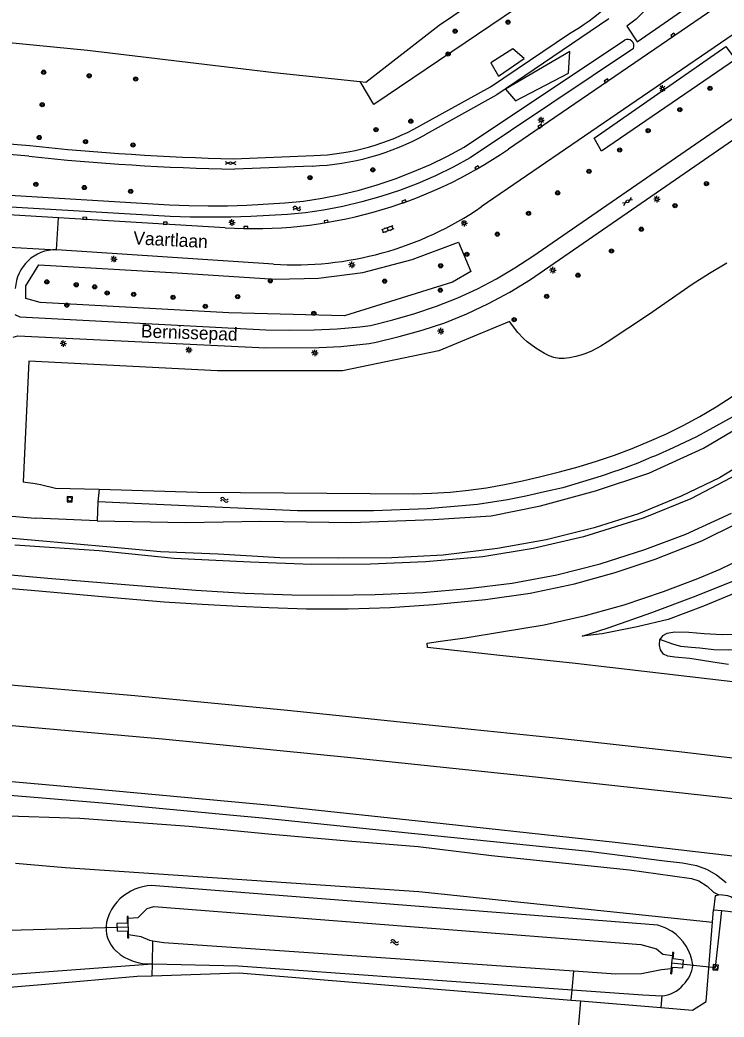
# Model space of a CAD drawing. Extents: x 131000 to 133013, y 393000 to 396501.
# Drawn here: x 131109 to 131244.3, y 394535.6 to 394727.3 of the extents above; entities that cross this region are included whole.
import ezdxf

# ---------------------------------------------------------------- set-up
doc = ezdxf.new("R2010")
doc.units = 0
for name, color, linetype in [('gg-afsc-erfafscheiding', 7, 'Continuous'), ('gg-afsc-hekwerk', 7, 'Continuous'), ('gg-anno-openbare ruimte label', 7, 'Continuous'), ('gg-knt-BGT kruinlijn', 7, 'Continuous'), ('gg-knt-bovenkant onderkant talud', 7, 'Continuous'), ('gg-knt-verharding', 7, 'Continuous'), ('gg-kntw-bovenkant insteek waterloop', 7, 'Continuous'), ('gg-kntw-waterlijn', 7, 'Continuous'), ('gg-kwrk-duiker nz buis', 7, 'Continuous'), ('gg-kwrk-uitstroombak niveau min 01', 7, 'Continuous'), ('gt-grn-groengrens', 7, 'Continuous'), ('gt-grn-weggrens', 7, 'Continuous'), ('gt-symb-boom', 7, 'Continuous'), ('gt-symb-gesloten verharding', 7, 'Continuous'), ('gt-symb-klinker verharding', 7, 'Continuous'), ('gt-symb-kolk', 7, 'Continuous'), ('gt-symb-lichtmast', 7, 'Continuous'), ('gt-symb-rioolschacht', 7, 'Continuous'), ('gt-symb-watersymbool', 7, 'Continuous'), ('gx-grn-maaiveld', 7, 'Continuous')]:
    doc.layers.add(name, color=color, linetype=linetype)

# ---------------------------------------------------------------- blocks, each defined once
blk = doc.blocks.new('gt0-KOLK')
at = {"layer": 'gt-symb-kolk'}
blk.add_lwpolyline([(0, 0), (0.37, 0), (0.37, 0.4), (-0.38, 0.4), (-0.38, 0), (0, 0)], dxfattribs=at)
blk = doc.blocks.new('gt0-BOOM')
at = {"layer": 'gt-symb-boom'}
for radius in [0.4, 0.2]:
    blk.add_circle((0, 0), radius, dxfattribs=at)
blk = doc.blocks.new('gt0-LMAST')
at = {"layer": 'gt-symb-lichtmast'}
for p, q in [((-0.18, 0.17), (-0.45, 0.44)), ((-0.01, 0.25), (-0.01, 0.62)), ((0.17, 0.17), (0.44, 0.44)), ((-0.26, 0), (-0.63, 0)), ((-0.18, -0.18), (-0.45, -0.45)), ((-0.01, -0.25), (-0.01, -0.63)), ((0.44, -0.45), (0.17, -0.18)), ((0.24, 0), (0.62, 0))]:
    blk.add_line(p, q, dxfattribs=at)
blk.add_circle((-0.01, 0), 0.25, dxfattribs=at)
blk = doc.blocks.new('gt0-GESVH1')
at = {"layer": 'gt-symb-gesloten verharding'}
for p, q in [((-0.99, -0.26), (0.01, 0.24)), ((0.01, -0.26), (-0.99, 0.24)), ((0.01, 0.24), (1.01, -0.26)), ((1.01, 0.24), (0.01, -0.26))]:
    blk.add_line(p, q, dxfattribs=at)
blk = doc.blocks.new('gt0-WA')
at = {"layer": 'gt-symb-watersymbool'}
for centre, start, end in [((-0.32, 0.02), 28.0725, 151.9275), ((0.43, 0.42), 208.0725, 331.9275), ((-0.32, -0.43), 28.0725, 151.9275), ((0.43, -0.03), 208.0725, 331.9275)]:
    blk.add_arc(centre, 0.425, start, end, dxfattribs=at)
blk = doc.blocks.new('gt0-KL1')
at = {"layer": 'gt-symb-klinker verharding'}
for p, q in [((-1.15, 0.3), (1.15, 0.3)), ((-1, -0.3), (-1, 0.3)), ((-0.5, 0.3), (-0.5, 0.45)), ((0, -0.3), (0, 0.3)), ((0.5, 0.3), (0.5, 0.45)), ((1, -0.3), (1, 0.3)), ((-1.15, -0.3), (1.15, -0.3)), ((-0.5, -0.45), (-0.5, -0.3)), ((0.5, -0.45), (0.5, -0.3))]:
    blk.add_line(p, q, dxfattribs=at)
blk = doc.blocks.new('gt0-RS')
at = {"layer": 'gt-symb-rioolschacht'}
blk.add_lwpolyline([(-0.5, -0.5), (0.5, -0.5), (0.5, 0.5), (-0.5, 0.5)], close=True, dxfattribs=at)
blk.add_circle((0, 0), 0.375, dxfattribs=at)

msp = doc.modelspace()

# ---------------------------------------------------------------- linework, layer by layer
at = {"layer": 'gg-afsc-erfafscheiding'}
for points in [[(131174.35, 394715.42), (131175.44, 394715.3), (131189.57, 394726.26)], [(131087.21, 394724.84), (131121.95, 394721.46), (131157.86, 394717.15), (131174.35, 394715.42)]]:
    msp.add_lwpolyline(points, dxfattribs=at)
at = {"layer": 'gg-afsc-hekwerk'}
for p, q in [((131189.57, 394726.26), (131206.76, 394737.89)), ((131134.36, 394543.54), (131151.12, 394544.11)), ((131151.12, 394544.11), (131214.96, 394538.86)), ((131214.96, 394538.86), (131216.73, 394538.71)), ((131216.73, 394538.71), (131215.96, 394529.38))]:
    msp.add_line(p, q, dxfattribs=at)
msp.add_lwpolyline([(131100.72, 394540.82), (131113.87, 394541.93), (131131.53, 394543.45), (131134.36, 394543.54)], dxfattribs=at)
at = {"layer": 'gg-knt-BGT kruinlijn'}
for p, q in [((131250.66, 394643.67), (131243.45, 394639.28)), ((131243.45, 394639.28), (131236.08, 394635.74)), ((131248.19, 394640.57), (131237.96, 394635.24)), ((131236.08, 394635.74), (131227.9, 394632.35)), ((131237.96, 394635.24), (131228.8, 394631.51)), ((131228.8, 394631.51), (131217.32, 394627.92)), ((131227.9, 394632.35), (131219.35, 394629.65)), ((131219.35, 394629.65), (131210.13, 394627.32)), ((131126.41, 394625.95), (131104.42, 394627.86)), ((131217.32, 394627.92), (131207.66, 394625.68)), ((131124.23, 394625.21), (131108.01, 394626.3)), ((131135.97, 394625.05), (131126.41, 394625.95)), ((131200.8, 394625.68), (131190.33, 394624.42)), ((131207.66, 394625.68), (131197.96, 394624.05)), ((131210.13, 394627.32), (131200.8, 394625.68)), ((131138.59, 394623.78), (131124.23, 394625.21)), ((131147.08, 394624.56), (131135.97, 394625.05)), ((131153.28, 394623.04), (131138.59, 394623.78)), ((131158.94, 394623.87), (131147.08, 394624.56)), ((131170.18, 394623.8), (131158.94, 394623.87)), ((131180.49, 394623.89), (131170.18, 394623.8)), ((131190.33, 394624.42), (131180.49, 394623.89)), ((131197.96, 394624.05), (131187.02, 394623.08)), ((131165.04, 394622.6), (131153.28, 394623.04)), ((131176.36, 394622.67), (131165.04, 394622.6)), ((131187.02, 394623.08), (131176.36, 394622.67)), ((131238.46, 394616.36), (131246.66, 394619.62)), ((131230.45, 394613.35), (131238.46, 394616.36)), ((131222.05, 394610.41), (131230.45, 394613.35)), ((131217.06, 394608.85), (131222.05, 394610.41)), ((131091.79, 394579.55), (131125.6, 394576.72)), ((131125.6, 394576.72), (131149.94, 394574.42)), ((131149.94, 394574.42), (131155.61, 394573.89)), ((131155.61, 394573.89), (131181.09, 394571.27)), ((131181.09, 394571.27), (131218.29, 394567.47)), ((131218.29, 394567.47), (131232.87, 394565.64)), ((131232.87, 394565.64), (131236.32, 394565.24)), ((131236.32, 394565.24), (131239.06, 394564.75)), ((131239.06, 394564.75), (131240.93, 394564.04)), ((131240.93, 394564.04), (131242.89, 394562.97)), ((131242.89, 394562.97), (131244.74, 394561.5))]:
    msp.add_line(p, q, dxfattribs=at)
at = {"layer": 'gg-knt-bovenkant onderkant talud'}
msp.add_line((131105.91, 394631.99), (131111.89, 394631.49), dxfattribs=at)
at = {"layer": 'gg-knt-verharding'}
for p, q in [((131150.05, 394700.59), (131165.44, 394701.19)), ((131165.13, 394699.18), (131150.27, 394698.6)), ((131116.41, 394689.24), (131074.06, 394691.8)), ((131148.4, 394687.3), (131116.41, 394689.24)), ((131096.55, 394684.19), (131116, 394683.09)), ((131157.71, 394680.33), (131116, 394683.09))]:
    msp.add_line(p, q, dxfattribs=at)
for points in [[(131107.99, 394670.65), (131108.97, 394670.21), (131156.23, 394667.69), (131160.88, 394667.61), (131165.54, 394667.7), (131169.93, 394667.92), (131174.31, 394668.29), (131176.38, 394668.56), (131180.66, 394669.61), (131184.89, 394670.82), (131189.06, 394672.22), (131193.15, 394673.85), (131196.9, 394675.58), (131200.56, 394677.49), (131204.12, 394679.59), (131207.57, 394681.85), (131331.71, 394767.44)], [(131300.6, 394769.27), (131250.05, 394734.74), (131202.88, 394702.4)], [(131304.05, 394764.12), (131279.73, 394747.51), (131197.66, 394691.31)], [(131107.69, 394666.26), (131108.59, 394666.55), (131156.27, 394664.26), (131166.48, 394664.32), (131170.68, 394664.5), (131176.13, 394665.07), (131177.43, 394665.32), (131181.87, 394666.42), (131186.28, 394667.64), (131190.62, 394669.07), (131194.87, 394670.76), (131199.07, 394672.74), (131203.17, 394674.94), (131207.14, 394677.37), (131321.33, 394756.18)], [(131222.16, 394727.45), (131200.65, 394712.84), (131187.05, 394705.3)], [(131185.87, 394706.89), (131199.46, 394714.41), (131214.6, 394724.68)], [(131042.73, 394707.79), (131047.62, 394707.31), (131085.65, 394705.19), (131110.87, 394703.1)], [(131110.7, 394701.09), (131085.67, 394703.2), (131047.41, 394705.34), (131042.51, 394705.69)]]:
    msp.add_lwpolyline(points, dxfattribs=at)
for centre, radius, start, end in [((131197.88, 394755.38), 34.95, 298.5695, 327.8114), ((131163.66, 394747.01), 45.86, 272.2211, 298.9616), ((131163.21, 394748.34), 49.2, 272.2366, 298.9833), ((131161.11, 395179.7), 479.24, 263.9827, 268.6784), ((131153.66, 394774.19), 87.04, 266.5407, 304.4336), ((131157.76, 395133.7), 435.17, 263.7913, 269.0138), ((131161.76, 394743.74), 63.54, 266.3502, 304.3981), ((131115.91, 394675.26), 7.84, 89.3338, 177.2931)]:
    msp.add_arc(centre, radius, start, end, dxfattribs=at)
at = {"layer": 'gg-kntw-bovenkant insteek waterloop'}
for p, q in [((131124.18, 394637.05), (131123.94, 394634.67)), ((131242.59, 394558.89), (131242.32, 394556.24)), ((131242.32, 394556.24), (131243.92, 394556.06)), ((131243.92, 394556.06), (131246.14, 394555.81)), ((131238.32, 394545.59), (131238.32, 394545.61))]:
    msp.add_line(p, q, dxfattribs=at)
for points in [[(131058.18, 394696.52), (131137.73, 394691.71), (131141.45, 394691.57), (131145.16, 394691.52), (131148.88, 394691.55), (131152.6, 394691.67), (131159.87, 394692.09), (131163.5, 394692.44), (131167.1, 394692.98), (131170.66, 394693.69), (131174.19, 394694.56), (131177.67, 394695.57), (131181.11, 394696.73), (131184.53, 394698.04), (131187.88, 394699.5), (131191.18, 394701.1), (131194.4, 394702.83), (131225.21, 394723.35)], [(131226.9, 394721.8), (131195.53, 394700.76), (131192.24, 394698.98), (131188.87, 394697.33), (131185.43, 394695.84), (131181.93, 394694.5), (131178.35, 394693.31), (131174.72, 394692.28), (131171.05, 394691.4), (131167.35, 394690.69), (131163.88, 394690.18), (131160.38, 394689.87), (131153.38, 394689.5), (131149.49, 394689.37), (131145.6, 394689.33), (131141.71, 394689.37), (131137.82, 394689.5), (131057.85, 394694.19)], [(131124.18, 394637.05), (131143.1, 394636.52), (131184.54, 394636.18), (131188.1, 394636.29), (131191.67, 394636.52), (131195.22, 394636.87), (131198.68, 394637.35), (131202.13, 394637.97), (131205.61, 394638.69), (131209.11, 394639.49), (131212.72, 394640.4), (131216.29, 394641.37), (131219.8, 394642.43), (131223.26, 394643.61), (131226.64, 394644.89), (131229.97, 394646.27), (131233.25, 394647.74), (131236.46, 394649.34), (131239.65, 394651.07), (131242.8, 394652.93), (131245.88, 394654.89)], [(131234.38, 394552.07), (131233.04, 394552.74), (131231.62, 394553.25), (131135.86, 394560.75)], [(131243.34, 394559.08), (131242.73, 394558.94), (131242.59, 394558.89)], [(131246.21, 394558.3), (131245.66, 394558.71), (131245.04, 394558.94), (131244.03, 394559.07), (131243.34, 394559.08)], [(131134.43, 394545.87), (131150.94, 394545.43), (131215.12, 394540.85)], [(131215.12, 394540.85), (131228.72, 394539.88), (131232.36, 394539.67)]]:
    msp.add_lwpolyline(points, dxfattribs=at)
for centre, radius, start, end in [((131225.81, 394722.32), 1.2, 334.3372, 120.2497), ((131134.47, 394552.15), 8.72, 80.7715, 123.9296), ((131134.21, 394551.87), 8.82, 121.5196, 166.9491), ((131131.53, 394552.72), 6.02, 169.1046, 227.9124), ((131229.06, 394544.39), 9.34, 7.5639, 55.3254), ((131133.78, 394555.25), 9.4, 228.0878, 273.9594), ((131232.26, 394546.19), 6.09, 313.8298, 354.3516), ((131231.91, 394545.61), 5.95, 274.3215, 320.1352)]:
    msp.add_arc(centre, radius, start, end, dxfattribs=at)
at = {"layer": 'gg-kntw-waterlijn'}
for points in [[(131129.8, 394554.61), (131131.67, 394554.77), (131133.42, 394556.49), (131134.74, 394556.84), (131228.36, 394549.53), (131231.32, 394548.7), (131232.56, 394547.72), (131234.4, 394547.45)], [(131134.54, 394550.22), (131133.92, 394550.33), (131132.3, 394551.04), (131129.87, 394551.43)], [(131215.42, 394544.43), (131136.6, 394549.87), (131134.54, 394550.22)], [(131234.14, 394544.9), (131232.28, 394544.69), (131228.44, 394543.91), (131223.52, 394543.88), (131215.42, 394544.43)]]:
    msp.add_lwpolyline(points, dxfattribs=at)
at = {"layer": 'gg-kwrk-duiker nz buis'}
for p, q in [((131243.66, 394553.71), (131243.92, 394556.06)), ((131104.37, 394552.21), (131129.84, 394552.95))]:
    msp.add_line(p, q, dxfattribs=at)
msp.add_lwpolyline([(131234.25, 394546.05), (131242.7, 394545.15), (131243.66, 394553.71)], dxfattribs=at)
at = {"layer": 'gg-kwrk-uitstroombak niveau min 01'}
for p, q in [((131129.87, 394551.43), (131129.8, 394554.61)), ((131234.4, 394547.45), (131234.25, 394546.05)), ((131234.25, 394546.05), (131234.14, 394544.9))]:
    msp.add_line(p, q, dxfattribs=at)
for points in [[(131129.8, 394554.61), (131129.79, 394554.92), (131129.58, 394554.91), (131129.6, 394553.68), (131127.6, 394553.59), (131127.67, 394552.18), (131129.62, 394552.12), (131129.66, 394550.81), (131129.89, 394550.85), (131129.87, 394551.43)], [(131236.46, 394545.81), (131236.52, 394546.54), (131234.56, 394546.77), (131234.65, 394548.04), (131234.45, 394548.04), (131234.4, 394547.45)], [(131234.14, 394544.9), (131234.04, 394543.97), (131234.26, 394543.93), (131234.39, 394545.22), (131236.39, 394545.09), (131236.46, 394545.81)]]:
    msp.add_lwpolyline(points, dxfattribs=at)
at = {"layer": 'gt-grn-groengrens'}
for p, q in [((131242.13, 394553.87), (131242.32, 394556.24)), ((131134.43, 394545.87), (131134.54, 394550.22)), ((131134.36, 394543.54), (131134.43, 394545.87)), ((131215.12, 394540.85), (131215.42, 394544.43)), ((131214.96, 394538.86), (131215.12, 394540.85)), ((131232.36, 394539.67), (131232.17, 394537.44)), ((131216.73, 394538.71), (131232.17, 394537.44))]:
    msp.add_line(p, q, dxfattribs=at)
for points in [[(131301.64, 394775.3), (131299.35, 394779.3), (131288.63, 394771.71), (131277.73, 394767.59), (131271.16, 394765.92), (131261.92, 394761.36), (131254.35, 394756.46), (131245.67, 394749.23), (131241.66, 394744.33), (131237.43, 394738.99), (131232.43, 394732.42), (131227.42, 394727.41), (131225.65, 394726.06), (131227.64, 394723.07), (131254.43, 394741.62), (131273.52, 394755.67), (131300.48, 394774.11)], [(131226.93, 394744.78), (131177.02, 394711.03), (131174.35, 394715.42)], [(131200.94, 394716.43), (131205.89, 394719.82), (131203.72, 394721.74), (131199.49, 394719.05), (131200.94, 394716.43)], [(131219.35, 394704.56), (131244.7, 394722.15), (131246.5, 394719.63), (131220.74, 394702.04), (131219.35, 394704.56)], [(131204.22, 394711.73), (131214.4, 394717.03), (131214.68, 394721.17), (131202.32, 394713.97), (131204.22, 394711.73)], [(131171.36, 394670.38), (131149.11, 394670.99), (131112.84, 394672.96), (131110.13, 394673.7), (131110.13, 394676.16), (131112.58, 394680.2), (131139.22, 394678.65), (131158.06, 394677.41), (131166.35, 394677.62), (131174.88, 394678.7), (131184.39, 394681.25), (131193.28, 394684.54), (131195.65, 394678.91), (131192.14, 394676.89), (131171.36, 394670.38)], [(131244.89, 394680.51), (131241.54, 394678.55), (131238.17, 394676.41), (131229.8, 394670.61), (131221.87, 394665.3), (131220.65, 394664.54), (131218.86, 394663.63), (131217.73, 394663.17), (131216.79, 394662.85), (131215.83, 394662.58), (131214.62, 394662.34), (131213.61, 394662.22), (131212.6, 394662.22), (131211.62, 394662.37), (131210.69, 394662.69), (131209.8, 394663.14), (131208.13, 394664.19), (131206.51, 394665.37), (131205.76, 394666.02), (131204.69, 394667.17), (131203.07, 394669.27), (131189.51, 394663.66), (131170.99, 394659.79), (131146.95, 394659.79), (131110.67, 394661.66), (131109.57, 394638.51), (131111.91, 394638.18), (131112.91, 394638), (131115.83, 394637.28), (131124.18, 394637.05)], [(131108.11, 394565.18), (131117.65, 394564.36), (131185.67, 394559.72), (131242.13, 394553.87)], [(131232.17, 394537.44), (131238.26, 394536.94), (131240.87, 394538.57), (131242.13, 394553.87)], [(131061.69, 394542.16), (131091.96, 394542.72), (131134.43, 394545.87)]]:
    msp.add_lwpolyline(points, dxfattribs=at)
at = {"layer": 'gt-grn-weggrens'}
msp.add_line((131116, 394683.09), (131116.41, 394689.24), dxfattribs=at)
at = {"layer": 'gx-grn-maaiveld'}
msp.add_line((131123.94, 394634.67), (131123.8, 394630.98), dxfattribs=at)
for points in [[(131123.8, 394630.98), (131140.82, 394630.68), (131155.25, 394630.95), (131172.71, 394630.68), (131188.38, 394631.22), (131199.58, 394631.92), (131209.04, 394633.85), (131219.63, 394636.74), (131229.84, 394640.18), (131240.4, 394644.94), (131248.82, 394649.93), (131256.87, 394655.65), (131264.07, 394661.88), (131271.3, 394669.11), (131278.61, 394677.17), (131285.73, 394686.16), (131293.03, 394696.31), (131299.4, 394705.46), (131305.9, 394714.71), (131312.33, 394723.31), (131318.07, 394730.57)], [(131312.13, 394675.62), (131310.97, 394672.05), (131307.67, 394667.02), (131303.72, 394661.43), (131299.76, 394656.63), (131294.94, 394651.91), (131290.39, 394646.68), (131284.79, 394641.41), (131279.65, 394637.03), (131273.78, 394633.03), (131269.04, 394629.42), (131263.81, 394625.93), (131257.47, 394622.34), (131252, 394619.49), (131246.39, 394617.07), (131240.37, 394614.56), (131233.59, 394612.05), (131227.61, 394610.59)], [(131245.89, 394650.94), (131239.05, 394647.16), (131234.53, 394645.03), (131231.16, 394643.51), (131230.4, 394643.2), (131229.79, 394642.95), (131227.74, 394642.1), (131224.28, 394640.79), (131222.88, 394640.31), (131221.3, 394639.77), (131220.72, 394639.58), (131217.12, 394638.49), (131213.32, 394637.36), (131209.8, 394636.58), (131206.25, 394635.76), (131206.22, 394635.76), (131204, 394635.29), (131202.7, 394635.02), (131196.91, 394634.13), (131187.27, 394633.27), (131176.96, 394632.88), (131162.31, 394632.91), (131145.12, 394633.71), (131123.94, 394634.67)], [(131100.66, 394621.18), (131114.32, 394619.95), (131129.23, 394618.73), (131142.81, 394617.65), (131152.22, 394617.11), (131161.24, 394616.79), (131168.95, 394616.71), (131177.29, 394616.82), (131186.44, 394617.22), (131195.1, 394617.97), (131203.58, 394618.98), (131212.19, 394620.62), (131220.5, 394622.72), (131229.13, 394625.46), (131237, 394628.41), (131245.76, 394632.43)], [(131123.8, 394630.98), (131119.33, 394631.19), (131111.89, 394631.49)], [(131095.21, 394619.01), (131112.63, 394617.53), (131126.96, 394616.27), (131136.7, 394615.43), (131144.02, 394614.96), (131150.97, 394614.6), (131156.83, 394614.34), (131164.04, 394614.08), (131172.1, 394614.09), (131180.17, 394614.3), (131188.48, 394614.93), (131198.45, 394615.84), (131207.06, 394617.08), (131215.61, 394618.86), (131223.39, 394621.03), (131231.09, 394623.59), (131240.07, 394627.17), (131246.94, 394630.51)], [(131255.36, 394598.96), (131241.58, 394600.57), (131228.99, 394602.03), (131215.75, 394603.56), (131200.67, 394605.19), (131187.31, 394606.61), (131187.26, 394607.46), (131189.83, 394607.84), (131194.56, 394608.53), (131201.54, 394609.68), (131209.74, 394611.03), (131217.67, 394612.82), (131225.11, 394614.83), (131232.72, 394617.39), (131239.27, 394619.9), (131243.57, 394621.72), (131249.82, 394624.72)], [(131227.61, 394610.59), (131220.93, 394609.3), (131217.06, 394608.85)], [(131322.21, 394599.59), (131309.94, 394601.35), (131299.05, 394602.61), (131288.03, 394603.97), (131278.82, 394605.19), (131274.48, 394605.78), (131271.12, 394606.22), (131268.49, 394606.98), (131266.33, 394607.73), (131263.42, 394608.51), (131261.04, 394608.9), (131258.13, 394609.18), (131254.79, 394609.27), (131251.12, 394609.28), (131247.53, 394609.15), (131243.95, 394609.08), (131240.48, 394609.24), (131237.54, 394609.53), (131234.84, 394609.62), (131233.33, 394609.32), (131232.5, 394608.91), (131231.96, 394608.17)], [(131000, 394607.59), (131015.21, 394606.62), (131041.73, 394604.74), (131074.48, 394602.13), (131102.62, 394599.82), (131131.04, 394597.43), (131160.43, 394594.58), (131193.2, 394591.19), (131213.21, 394589.12), (131235.7, 394586.65), (131259.49, 394583.82), (131279.21, 394581.39), (131308.13, 394577.87), (131324.64, 394575.63)], [(131245.18, 394603.35), (131243.01, 394603.71), (131237.72, 394604.54), (131234.87, 394604.79), (131233.55, 394604.99), (131232.68, 394605.38), (131232.09, 394606.21), (131231.9, 394607.12), (131231.96, 394608.17)], [(131267.42, 394604), (131265.24, 394604.83), (131263.01, 394605.61), (131261.55, 394605.98), (131259.83, 394606.26), (131257.94, 394606.46), (131255.58, 394606.58), (131252.72, 394606.56), (131249.85, 394606.38), (131247.24, 394606.23), (131245.12, 394606.11), (131242.36, 394606.22), (131239.66, 394606.52), (131238, 394606.67), (131236.04, 394606.85), (131234.48, 394607.31), (131231.96, 394608.17)], [(131000, 394599.93), (131001.46, 394599.84), (131012.66, 394599.08), (131058.49, 394595.66), (131103.08, 394592.04), (131136.4, 394589.1), (131172.59, 394585.53), (131206.29, 394581.95), (131247.4, 394577.47), (131289.61, 394572.29), (131325.68, 394567.53)], [(131000, 394589.13), (131026.26, 394587.29), (131058.48, 394584.89), (131092.9, 394582.15), (131122.51, 394579.54), (131157.98, 394576.25), (131190.32, 394572.84), (131223.4, 394569.23), (131262.54, 394564.7), (131280.42, 394562.44)], [(131000, 394580.45), (131006.51, 394580.3), (131021.79, 394579.46), (131036.5, 394578.75), (131052.65, 394577.37), (131067.4, 394576.13), (131086.83, 394574.99), (131104.75, 394574.37), (131120.49, 394573.85), (131141.51, 394572.3), (131157.39, 394570.79), (131172.01, 394569.49), (131185.5, 394568.41), (131199.6, 394566.68), (131213.88, 394565.21), (131226.16, 394563.92), (131234.41, 394562.78), (131238.07, 394562.25), (131239.48, 394561.82), (131241.08, 394560.8), (131242.33, 394559.6), (131243.34, 394559.08)]]:
    msp.add_lwpolyline(points, dxfattribs=at)

# ---------------------------------------------------------------- block references
at = {"layer": 'gt-symb-boom'}
for p in [(131202.8, 394726.84), (131192.63, 394725.11), (131191.28, 394720.72), (131113.53, 394717.21), (131122.28, 394716.53), (131131.21, 394715.9), (131241.64, 394714.11), (131113.25, 394710.97), (131235.83, 394710.02), (131184.12, 394707.8), (131177.42, 394706.16), (131229.73, 394705.98), (131112.68, 394704.67), (131121.58, 394703.86), (131130.7, 394703.23), (131224.27, 394702.25), (131176.81, 394698.45), (131218.36, 394698.15), (131164.72, 394696.96), (131112.03, 394695.68), (131121.35, 394695.05), (131130.27, 394694.32), (131240.94, 394695.78), (131212.35, 394694.02), (131234.91, 394691.57), (131206.75, 394690.09), (131228.44, 394687.04), (131200.74, 394686.09), (131222.69, 394682.85), (131194.88, 394682.21), (131189.85, 394680.01), (131114.14, 394676.92), (131157.09, 394677.12), (131179.1, 394677.05), (131216.24, 394678.2), (131119.79, 394676.36), (131123.33, 394675.96), (131189.78, 394675.32), (131125.74, 394674.78), (131130.84, 394674.52), (131138.41, 394673.95), (131150.83, 394674.07), (131210.23, 394674.15), (131117.98, 394672.44), (131144.6, 394672.21), (131165.46, 394670.88), (131203.98, 394669.66)]:
    msp.add_blockref('gt0-BOOM', p, dxfattribs=at)
at = {"layer": 'gt-symb-gesloten verharding'}
for p, rotation in [((131149.47, 394699.74), 179.36977184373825), ((131225.76, 394692.39), 34.532124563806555)]:
    msp.add_blockref('gt0-GESVH1', p, dxfattribs=dict(at, rotation=rotation))
at = {"layer": 'gt-symb-klinker verharding', "rotation": -161.51067367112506}
msp.add_blockref('gt0-KL1', (131179.64, 394687.01), dxfattribs=at)
at = {"layer": 'gt-symb-kolk'}
for p, rotation in [((131234.62, 394724.18), 34.32560196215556), ((131221.84, 394715.41), 34.32560196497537), ((131209.08, 394706.64), 34.32560196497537), ((131196.96, 394698.68), 29.79461720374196), ((131182.88, 394692.2), 19.57672556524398), ((131121.43, 394688.94), -3.440494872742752), ((131136.91, 394688), -3.440494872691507), ((131152.38, 394687.15), -0.802088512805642), ((131167.87, 394688.32), 9.37757912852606)]:
    msp.add_blockref('gt0-KOLK', p, dxfattribs=dict(at, rotation=rotation))
at = {"layer": 'gt-symb-lichtmast'}
for p in [(131232.53, 394714.08), (131209.15, 394708), (131231.43, 394692.81), (131149.74, 394688.32), (131194.4, 394688.18), (131127.05, 394681.31), (131172.78, 394680.2), (131211.43, 394679.17), (131189.87, 394667.46), (131117.32, 394665.08), (131141.46, 394663.83), (131165.68, 394663.26)]:
    msp.add_blockref('gt0-LMAST', p, dxfattribs=at)
at = {"layer": 'gt-symb-rioolschacht'}
for p, rotation in [((131118.54, 394635.14), 88.5106452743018), ((131242.7, 394545.14), 84.20389934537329)]:
    msp.add_blockref('gt0-RS', p, dxfattribs=dict(at, rotation=rotation))
at = {"layer": 'gt-symb-watersymbool'}
for p, rotation in [((131162.15, 394691.03), 10.894182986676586), ((131180.95, 394550), -5.1633068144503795)]:
    msp.add_blockref('gt0-WA', p, dxfattribs=dict(at, rotation=rotation))
msp.add_blockref('gt0-WA', (131148.22, 394635.02), dxfattribs=at)

# ---------------------------------------------------------------- texts
at = {"layer": 'gg-anno-openbare ruimte label'}
for s, rotation, p in [('Vaartlaan', 357, (131130.72, 394684.15)), ('Bernissepad', 357.9, (131132.19, 394666.26))]:
    msp.add_text(s, height=2.5, rotation=rotation, dxfattribs=at).set_placement(p)

doc.saveas('drawing.dxf')
